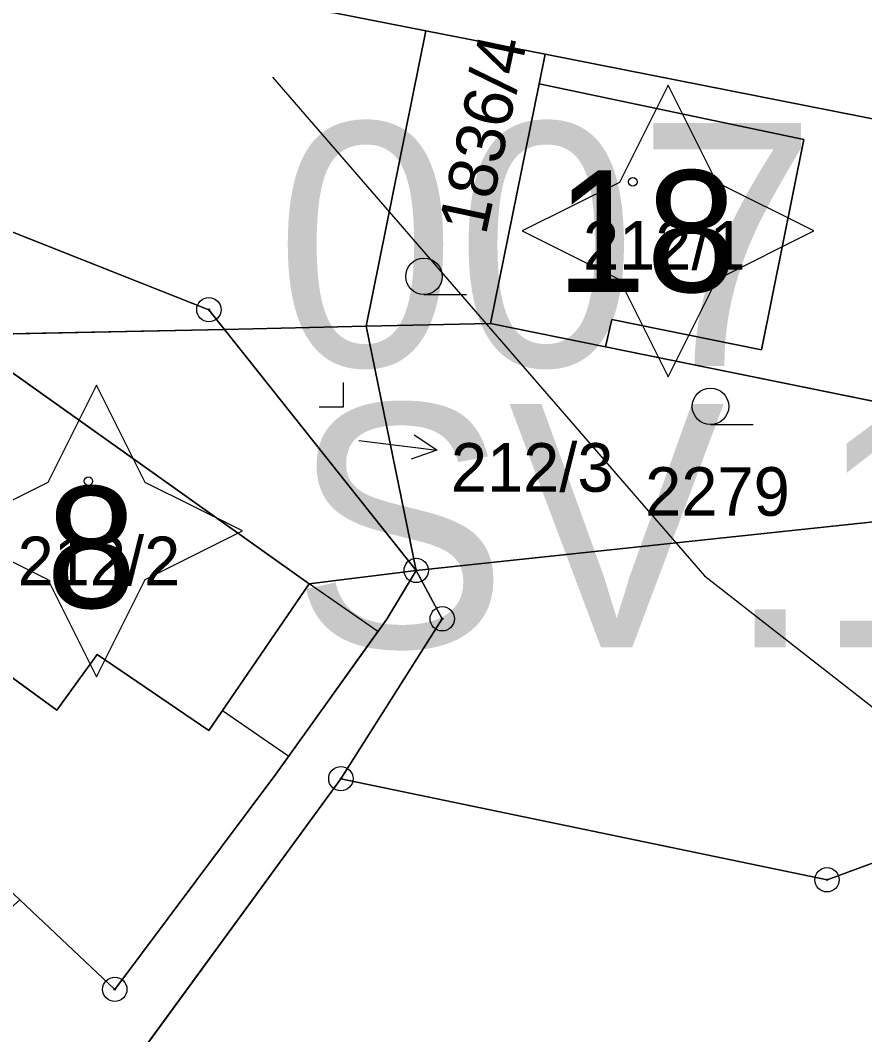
# Model space of a CAD drawing. Extents: x -706130 to -698555, y -971544 to -967260.
# Drawn here: x -703428.92 to -703394.18, y -970570.18 to -970528.43 of the extents above; entities that cross this region are included whole.
import ezdxf

# ---------------------------------------------------------------- set-up
doc = ezdxf.new("R2010")
doc.units = 0
for name, color, linetype in [('_Doplněk budov pro zastavěnost', 7, 'Continuous'), ('Architektonicky cenná stavba S', 7, 'Continuous'), ('Docházková izochrona - VLAK N', 7, 'Continuous'), ('Hranice intravilán', 7, 'Continuous'), ('KN_Budovy', 7, 'Continuous'), ('KN_Budovy_cisla_domovni', 7, 'Continuous'), ('KN_Hranice_parcel', 7, 'Continuous'), ('KN_Hranice_parcel_vnitrni_kresba', 7, 'Continuous'), ('KN_Parcelni cisla', 7, 'Continuous'), ('KN_Parcelni cisla_sipky', 7, 'Continuous'), ('KN_Polygon parcely', 7, 'Continuous'), ('KN_POZEMKY_13_ZASTAVENA PLOCHA', 7, 'Continuous'), ('KN_POZEMKY_14_OSTATNI PLOCHA', 7, 'Continuous'), ('KN_POZEMKY_5_ZAHRADA', 7, 'Continuous'), ('KN_POZEMKY_7_TTP', 7, 'Continuous'), ('KN_VYUZITI_12_zastavena plocha_spolecny dvur', 7, 'Continuous'), ('KN_VYUZITI_17_ostatni plocha_ostatni komunikace', 7, 'Continuous'), ('KN_Značky bodu BP', 7, 'Continuous'), ('KN_Značky budov', 7, 'Continuous'), ('KN_Značky kultur', 7, 'Continuous'), ('Regulační bloky_číslo S NEZAPINAT', 7, 'Continuous'), ('Regulační kódy zastavěné S', 7, 'Continuous'), ('VÝŠKOPIS_vrstevnice zesílená', 7, 'Continuous')]:
    doc.layers.add(name, color=color, linetype=linetype)

msp = doc.modelspace()

# ---------------------------------------------------------------- linework, layer by layer
at = {"layer": '_Doplněk budov pro zastavěnost'}
for p, q in [((-703417.04, -970551.62), (-703420.595, -970556.831)), ((-703414.202, -970553.586), (-703417.04, -970551.62)), ((-703417.875, -970558.713), (-703414.202, -970553.586)), ((-703420.595, -970556.831), (-703417.875, -970558.713))]:
    msp.add_line(p, q, dxfattribs=at)
at = {"layer": 'Architektonicky cenná stavba S'}
for points in [[(-703402.268, -970531.099), (-703404.268, -970535.099), (-703408.268, -970537.099), (-703404.268, -970539.099), (-703402.268, -970543.099), (-703400.268, -970539.099), (-703396.268, -970537.099), (-703400.268, -970535.099)], [(-703425.783, -970543.444), (-703427.783, -970547.444), (-703431.783, -970549.444), (-703427.783, -970551.444), (-703425.783, -970555.444), (-703423.783, -970551.444), (-703419.783, -970549.444), (-703423.783, -970547.444)]]:
    msp.add_lwpolyline(points, close=True, dxfattribs=at)
at = {"layer": 'Docházková izochrona - VLAK N'}
msp.add_circle((-704165.451, -969778.767), 800, dxfattribs=at)
at = {"layer": 'Hranice intravilán'}
msp.add_lwpolyline([(-703365.42, -970619.95), (-703382.32, -970616.38), (-703428.02, -970606.74), (-703428.84, -970604.59), (-703432.78, -970597.04), (-703442.73, -970579.48), (-703443.67, -970577.78), (-703428.94, -970564.62), (-703425.03, -970568.31), (-703418.41, -970559.46), (-703413.84, -970553.08), (-703412.63, -970551.07), (-703393.3, -970549.01), (-703381.83, -970547.52), (-703379.35, -970535.34), (-703376.88, -970531.73), (-703429.22, -970520.08), (-703466.65, -970511.21)], dxfattribs=at)
at = {"layer": 'KN_Budovy'}
for points in [[(-703407.57, -970531.05), (-703409.57, -970540.91), (-703404.84, -970541.87), (-703404.58, -970540.74), (-703398.42, -970541.99), (-703396.68, -970533.33)], [(-703431.44, -970541.38), (-703435.43, -970546.94), (-703430.87, -970550.21), (-703432.82, -970552.89), (-703427.42, -970556.82), (-703425.75, -970554.53), (-703421.16, -970557.66), (-703417.04, -970551.62)]]:
    msp.add_lwpolyline(points, close=True, dxfattribs=at)
at = {"layer": 'KN_Hranice_parcel'}
for p, q in [((-703414.69, -970541.02), (-703412.23, -970528.86)), ((-703407.32, -970529.83), (-703412.23, -970528.86)), ((-703407.32, -970529.83), (-703407.57, -970531.05)), ((-703390.1, -970533.22), (-703407.32, -970529.83)), ((-703407.57, -970531.05), (-703409.57, -970540.91)), ((-703414.69, -970541.02), (-703420.52, -970541.15)), ((-703414.69, -970541.02), (-703409.57, -970540.91)), ((-703412.63, -970551.07), (-703414.69, -970541.02)), ((-703409.57, -970540.91), (-703404.84, -970541.87)), ((-703412.63, -970551.07), (-703420.52, -970541.15)), ((-703404.84, -970541.87), (-703392.37, -970544.4)), ((-703393.3, -970549.01), (-703412.63, -970551.07)), ((-703412.63, -970551.07), (-703411.56, -970553.06)), ((-703411.56, -970553.06), (-703415.73, -970559.64))]:
    msp.add_line(p, q, dxfattribs=at)
for points in [[(-703412.23, -970528.86), (-703416, -970528.12), (-703430.69, -970526.61), (-703471.7, -970516.59), (-703493.77, -970514.19)], [(-703428.94, -970564.62), (-703454.61, -970540.37), (-703449.21, -970529.24), (-703421.16, -970540.34), (-703420.52, -970541.15)], [(-703420.52, -970541.15), (-703431.44, -970541.38), (-703435.43, -970546.94), (-703430.87, -970550.21), (-703432.82, -970552.89), (-703427.42, -970556.82), (-703425.75, -970554.53), (-703421.16, -970557.66), (-703417.04, -970551.62), (-703412.63, -970551.07)], [(-703428.94, -970564.62), (-703425.03, -970568.31), (-703418.41, -970559.46), (-703413.84, -970553.08), (-703412.63, -970551.07)], [(-703415.73, -970559.64), (-703395.73, -970563.8), (-703360.87, -970550.92)], [(-703415.73, -970559.64), (-703426, -970573.71), (-703429.75, -970571.46)]]:
    msp.add_lwpolyline(points, dxfattribs=at)
at = {"layer": 'KN_Hranice_parcel_vnitrni_kresba'}
for p, q in [((-703407.57, -970531.05), (-703396.68, -970533.33)), ((-703396.68, -970533.33), (-703398.42, -970541.99)), ((-703404.58, -970540.74), (-703404.84, -970541.87)), ((-703398.42, -970541.99), (-703404.58, -970540.74)), ((-703431.44, -970541.38), (-703417.04, -970551.62))]:
    msp.add_line(p, q, dxfattribs=at)
at = {"layer": 'KN_Parcelni cisla_sipky'}
for p, q in [((-703411.781, -970546.116), (-703412.714, -970545.497)), ((-703414.99, -970545.72), (-703414.76, -970545.75)), ((-703414.76, -970545.75), (-703411.781, -970546.116)), ((-703411.781, -970546.116), (-703412.836, -970546.491))]:
    msp.add_line(p, q, dxfattribs=at)
at = {"layer": 'KN_Polygon parcely'}
for points in [[(-703358.47, -970540.7), (-703357.21, -970535.29), (-703376.88, -970531.73), (-703429.22, -970520.08), (-703466.65, -970511.21), (-703467.36, -970514.61), (-703477.81, -970512.87), (-703486.67, -970511.37), (-703497.27, -970509.64), (-703493.77, -970514.19), (-703471.7, -970516.59), (-703430.69, -970526.61), (-703416, -970528.12), (-703412.23, -970528.86), (-703407.32, -970529.83), (-703390.1, -970533.22), (-703379.35, -970535.34)], [(-703471.7, -970516.59), (-703493.77, -970514.19), (-703470.1, -970537.81), (-703462.43, -970547.72), (-703453.97, -970560.23), (-703443.67, -970577.78), (-703428.94, -970564.62), (-703454.61, -970540.37), (-703449.21, -970529.24), (-703421.16, -970540.34), (-703420.52, -970541.15), (-703414.69, -970541.02), (-703412.23, -970528.86), (-703416, -970528.12), (-703430.69, -970526.61)], [(-703409.57, -970540.91), (-703407.57, -970531.05), (-703407.32, -970529.83), (-703412.23, -970528.86), (-703414.69, -970541.02)], [(-703413.84, -970553.08), (-703412.63, -970551.07), (-703417.04, -970551.62), (-703421.16, -970557.66), (-703425.75, -970554.53), (-703427.42, -970556.82), (-703432.82, -970552.89), (-703430.87, -970550.21), (-703435.43, -970546.94), (-703431.44, -970541.38), (-703420.52, -970541.15), (-703421.16, -970540.34), (-703449.21, -970529.24), (-703454.61, -970540.37), (-703428.94, -970564.62), (-703425.03, -970568.31), (-703418.41, -970559.46)], [(-703404.84, -970541.87), (-703392.37, -970544.4), (-703391, -970537.65), (-703382.06, -970539.66), (-703381.47, -970536.49), (-703390.38, -970534.6), (-703390.1, -970533.22), (-703407.32, -970529.83), (-703407.57, -970531.05), (-703409.57, -970540.91)], [(-703412.63, -970551.07), (-703411.56, -970553.06), (-703415.73, -970559.64), (-703395.73, -970563.8), (-703360.87, -970550.92), (-703358.47, -970540.7), (-703379.35, -970535.34), (-703381.83, -970547.52), (-703393.3, -970549.01)], [(-703358.47, -970540.7), (-703360.87, -970550.92), (-703395.73, -970563.8), (-703415.73, -970559.64), (-703426, -970573.71), (-703429.75, -970571.46), (-703442.73, -970579.48), (-703432.78, -970597.04), (-703428.84, -970604.59), (-703428.02, -970606.74), (-703422.48, -970604.01), (-703384.66, -970612.56), (-703377.38, -970611.67), (-703317.53, -970574.74), (-703279.17, -970555.67), (-703290.9, -970553.82), (-703351.19, -970542.57)], [(-703414.69, -970541.02), (-703420.52, -970541.15), (-703412.63, -970551.07)], [(-703404.84, -970541.87), (-703409.57, -970540.91), (-703414.69, -970541.02), (-703412.63, -970551.07), (-703393.3, -970549.01), (-703392.37, -970544.4)], [(-703430.87, -970550.21), (-703432.82, -970552.89), (-703427.42, -970556.82), (-703425.75, -970554.53), (-703421.16, -970557.66), (-703417.04, -970551.62), (-703412.63, -970551.07), (-703420.52, -970541.15), (-703431.44, -970541.38), (-703435.43, -970546.94)], [(-703443.67, -970577.78), (-703442.73, -970579.48), (-703429.75, -970571.46), (-703426, -970573.71), (-703415.73, -970559.64), (-703411.56, -970553.06), (-703412.63, -970551.07), (-703413.84, -970553.08), (-703418.41, -970559.46), (-703425.03, -970568.31), (-703428.94, -970564.62)]]:
    msp.add_lwpolyline(points, close=True, dxfattribs=at)
at = {"layer": 'KN_POZEMKY_13_ZASTAVENA PLOCHA'}
for p, q in [((-703407.57, -970531.05), (-703407.32, -970529.83)), ((-703407.32, -970529.83), (-703390.1, -970533.22)), ((-703409.57, -970540.91), (-703407.57, -970531.05)), ((-703420.52, -970541.15), (-703414.69, -970541.02)), ((-703414.69, -970541.02), (-703412.63, -970551.07)), ((-703404.84, -970541.87), (-703409.57, -970540.91)), ((-703431.44, -970541.38), (-703420.52, -970541.15)), ((-703412.63, -970551.07), (-703420.52, -970541.15)), ((-703420.52, -970541.15), (-703412.63, -970551.07)), ((-703392.37, -970544.4), (-703404.84, -970541.87)), ((-703412.63, -970551.07), (-703417.04, -970551.62)), ((-703417.04, -970551.62), (-703421.16, -970557.66)), ((-703427.42, -970556.82), (-703432.82, -970552.89)), ((-703425.75, -970554.53), (-703427.42, -970556.82)), ((-703421.16, -970557.66), (-703425.75, -970554.53))]:
    msp.add_line(p, q, dxfattribs=at)
at = {"layer": 'KN_POZEMKY_14_OSTATNI PLOCHA'}
for p, q in [((-703412.23, -970528.86), (-703416, -970528.12)), ((-703407.32, -970529.83), (-703412.23, -970528.86)), ((-703390.1, -970533.22), (-703407.32, -970529.83))]:
    msp.add_line(p, q, dxfattribs=at)
at = {"layer": 'KN_POZEMKY_5_ZAHRADA'}
for p, q in [((-703416, -970528.12), (-703412.23, -970528.86)), ((-703412.23, -970528.86), (-703414.69, -970541.02)), ((-703414.69, -970541.02), (-703412.23, -970528.86)), ((-703412.23, -970528.86), (-703407.32, -970529.83)), ((-703421.16, -970540.34), (-703449.21, -970529.24)), ((-703449.21, -970529.24), (-703421.16, -970540.34)), ((-703407.32, -970529.83), (-703407.57, -970531.05)), ((-703407.57, -970531.05), (-703409.57, -970540.91)), ((-703420.52, -970541.15), (-703421.16, -970540.34)), ((-703421.16, -970540.34), (-703420.52, -970541.15)), ((-703414.69, -970541.02), (-703420.52, -970541.15)), ((-703409.57, -970540.91), (-703414.69, -970541.02)), ((-703414.69, -970541.02), (-703409.57, -970540.91)), ((-703412.63, -970551.07), (-703414.69, -970541.02)), ((-703409.57, -970540.91), (-703404.84, -970541.87)), ((-703420.52, -970541.15), (-703431.44, -970541.38)), ((-703404.84, -970541.87), (-703392.37, -970544.4)), ((-703393.3, -970549.01), (-703412.63, -970551.07)), ((-703417.04, -970551.62), (-703412.63, -970551.07)), ((-703412.63, -970551.07), (-703413.84, -970553.08)), ((-703421.16, -970557.66), (-703417.04, -970551.62)), ((-703432.82, -970552.89), (-703427.42, -970556.82)), ((-703413.84, -970553.08), (-703418.41, -970559.46)), ((-703427.42, -970556.82), (-703425.75, -970554.53)), ((-703425.75, -970554.53), (-703421.16, -970557.66)), ((-703418.41, -970559.46), (-703425.03, -970568.31)), ((-703425.03, -970568.31), (-703428.94, -970564.62))]:
    msp.add_line(p, q, dxfattribs=at)
at = {"layer": 'KN_POZEMKY_7_TTP'}
for p, q in [((-703412.63, -970551.07), (-703393.3, -970549.01)), ((-703413.84, -970553.08), (-703412.63, -970551.07)), ((-703412.63, -970551.07), (-703411.56, -970553.06)), ((-703411.56, -970553.06), (-703412.63, -970551.07)), ((-703395.73, -970563.8), (-703360.87, -970550.92)), ((-703360.87, -970550.92), (-703395.73, -970563.8)), ((-703418.41, -970559.46), (-703413.84, -970553.08)), ((-703411.56, -970553.06), (-703415.73, -970559.64)), ((-703415.73, -970559.64), (-703411.56, -970553.06)), ((-703426, -970573.71), (-703415.73, -970559.64)), ((-703415.73, -970559.64), (-703426, -970573.71)), ((-703425.03, -970568.31), (-703418.41, -970559.46)), ((-703415.73, -970559.64), (-703395.73, -970563.8)), ((-703395.73, -970563.8), (-703415.73, -970559.64)), ((-703428.94, -970564.62), (-703425.03, -970568.31))]:
    msp.add_line(p, q, dxfattribs=at)
at = {"layer": 'KN_VYUZITI_12_zastavena plocha_spolecny dvur'}
for p, q in [((-703420.52, -970541.15), (-703414.69, -970541.02)), ((-703414.69, -970541.02), (-703412.63, -970551.07)), ((-703412.63, -970551.07), (-703420.52, -970541.15))]:
    msp.add_line(p, q, dxfattribs=at)
at = {"layer": 'KN_VYUZITI_17_ostatni plocha_ostatni komunikace'}
for p, q in [((-703412.23, -970528.86), (-703416, -970528.12)), ((-703407.32, -970529.83), (-703412.23, -970528.86)), ((-703390.1, -970533.22), (-703407.32, -970529.83))]:
    msp.add_line(p, q, dxfattribs=at)
at = {"layer": 'KN_Značky bodu BP'}
for centre, radius in [((-703421.16, -970540.34), 0.5), ((-703421.16, -970540.34), 0.0303), ((-703412.63, -970551.07), 0.5), ((-703412.63, -970551.07), 0.0303), ((-703411.56, -970553.06), 0.5), ((-703411.56, -970553.06), 0.0303), ((-703415.73, -970559.64), 0.5), ((-703415.73, -970559.64), 0.0303), ((-703395.73, -970563.8), 0.5), ((-703395.73, -970563.8), 0.0303), ((-703425.03, -970568.31), 0.5), ((-703425.03, -970568.31), 0.0303)]:
    msp.add_circle(centre, radius, dxfattribs=at)
at = {"layer": 'KN_Značky budov'}
for centre in [(-703403.717, -970535.079), (-703426.117, -970547.399)]:
    msp.add_circle(centre, 0.175, dxfattribs=at)
at = {"layer": 'KN_Značky kultur'}
for p, q in [((-703412.313, -970539.72), (-703410.563, -970539.72)), ((-703415.62, -970544.34), (-703415.62, -970543.34)), ((-703416.621, -970544.34), (-703415.62, -970544.34)), ((-703400.523, -970545.07), (-703398.773, -970545.07))]:
    msp.add_line(p, q, dxfattribs=at)
for centre in [(-703412.313, -970538.97), (-703400.523, -970544.32)]:
    msp.add_circle(centre, 0.75, dxfattribs=at)
at = {"layer": 'VÝŠKOPIS_vrstevnice zesílená'}
msp.add_lwpolyline([(-703418.543, -970530.774), (-703400.771, -970551.297), (-703364.961, -970579.26), (-703355.116, -970588.391), (-703351.122, -970593.527), (-703347.84, -970599.234), (-703345.558, -970604.941), (-703343.417, -970616.355), (-703343.703, -970644.889)], dxfattribs=at)

# ---------------------------------------------------------------- texts
at = {"layer": 'KN_Budovy_cisla_domovni'}
for s, p in [('18', (-703406.884, -970539.609)), ('8', (-703427.854, -970552.609))]:
    msp.add_text(s, height=5, dxfattribs=at).set_placement(p)
at = {"layer": 'KN_Parcelni cisla'}
msp.add_text('1836/4', height=2, rotation=78, dxfattribs=at).set_placement((-703409.768, -970537.316))
for s, p in [('212/1', (-703405.77, -970538.69)), ('212/3', (-703411.205, -970547.83)), ('2279', (-703403.211, -970548.82)), ('212/2', (-703429.03, -970551.679))]:
    msp.add_text(s, height=2, dxfattribs=at).set_placement(p)
at = {"layer": 'Regulační bloky_číslo S NEZAPINAT'}
msp.add_text('007', height=10, dxfattribs=at).set_placement((-703418.435, -970542.657))
at = {"layer": 'Regulační kódy zastavěné S'}
msp.add_text('SV.1.15.70', height=10, dxfattribs=at).set_placement((-703417.765, -970554.227))

doc.saveas('drawing.dxf')
